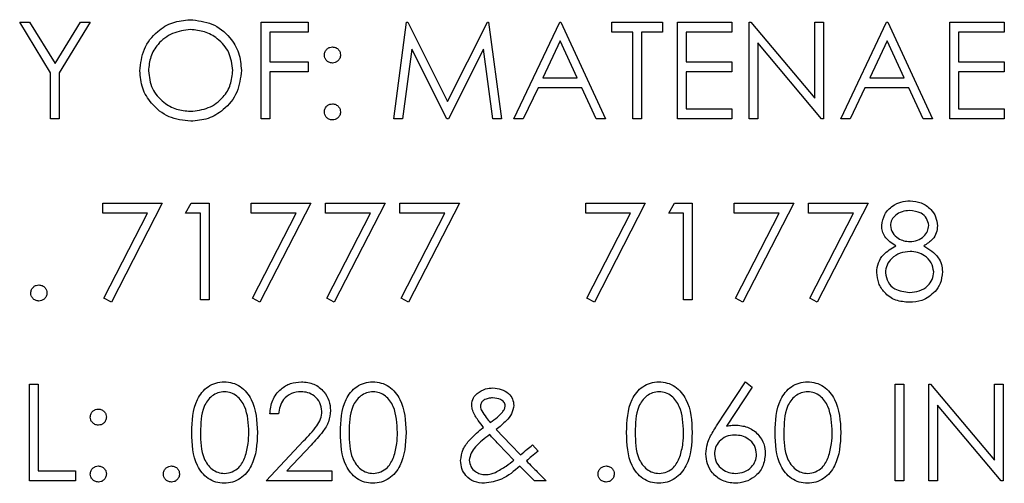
# Model space of a CAD drawing. Header units: inches. Extents: x 220 to 877, y 4 to 174.
# Tile 536 of 656: x 560.702 to 561.925, y 151.834 to 152.41. Entities that reach past the tile are written whole.
import ezdxf

# ---------------------------------------------------------------- set-up
doc = ezdxf.new("R2010")
doc.units = ezdxf.units.IN
doc.header["$LTSCALE"] = 0.5
doc.header["$MEASUREMENT"] = 0
doc.layers.add('DST-M-S', color=53, linetype='Continuous')

msp = doc.modelspace()

# ---------------------------------------------------------------- linework, layer by layer
at = {"layer": 'DST-M-S', "linetype": 'Continuous', "lineweight": 25}
for p, q in [((560.70151, 152.40679), (560.71384, 152.40679)), ((560.73997, 152.34384), (560.70151, 152.40679)), ((560.71384, 152.40679), (560.74538, 152.35523)), ((560.74538, 152.35523), (560.77687, 152.40679)), ((560.7892, 152.40679), (560.75074, 152.34384)), ((560.77687, 152.40679), (560.7892, 152.40679)), ((561.00151, 152.40679), (561.05997, 152.40679)), ((561.00151, 152.28679), (561.00151, 152.40679)), ((561.05997, 152.40679), (561.05997, 152.39449)), ((561.16612, 152.28679), (561.18196, 152.40679)), ((561.18196, 152.40679), (561.1835, 152.40679)), ((561.1835, 152.40679), (561.23305, 152.30833)), ((561.23305, 152.30833), (561.28247, 152.40679)), ((561.28247, 152.40679), (561.28403, 152.40679)), ((561.28403, 152.40679), (561.29997, 152.28679)), ((561.31535, 152.28679), (561.37228, 152.40679)), ((561.37228, 152.40679), (561.37382, 152.40679)), ((561.37382, 152.40679), (561.4292, 152.28679)), ((561.43689, 152.40679), (561.49997, 152.40679)), ((561.43689, 152.39449), (561.43689, 152.40679)), ((561.49997, 152.40679), (561.49997, 152.39449)), ((561.51843, 152.40679), (561.58612, 152.40679)), ((561.51843, 152.28679), (561.51843, 152.40679)), ((561.58612, 152.40679), (561.58612, 152.39449)), ((561.60766, 152.40679), (561.60992, 152.40679)), ((561.60766, 152.28679), (561.60766, 152.40679)), ((561.60992, 152.40679), (561.6892, 152.31235)), ((561.6892, 152.40679), (561.69997, 152.40679)), ((561.6892, 152.31235), (561.6892, 152.40679)), ((561.69997, 152.40679), (561.69997, 152.28679)), ((561.72151, 152.28679), (561.77843, 152.40679)), ((561.77843, 152.40679), (561.77997, 152.40679)), ((561.77997, 152.40679), (561.83535, 152.28679)), ((561.85689, 152.40679), (561.92458, 152.40679)), ((561.85689, 152.28679), (561.85689, 152.40679)), ((561.92458, 152.40679), (561.92458, 152.39449)), ((561.01228, 152.39449), (561.01228, 152.35756)), ((561.05997, 152.39449), (561.01228, 152.39449)), ((561.37293, 152.3834), (561.3512, 152.33756)), ((561.39408, 152.33756), (561.37293, 152.3834)), ((561.46305, 152.39449), (561.43689, 152.39449)), ((561.46305, 152.28679), (561.46305, 152.39449)), ((561.47382, 152.39449), (561.47382, 152.28679)), ((561.49997, 152.39449), (561.47382, 152.39449)), ((561.5292, 152.39449), (561.5292, 152.35756)), ((561.58612, 152.39449), (561.5292, 152.39449)), ((561.77908, 152.3834), (561.75735, 152.33756)), ((561.80023, 152.33756), (561.77908, 152.3834)), ((561.86766, 152.39449), (561.86766, 152.35756)), ((561.92458, 152.39449), (561.86766, 152.39449)), ((561.18843, 152.37333), (561.17696, 152.28679)), ((561.23192, 152.28679), (561.18843, 152.37333)), ((561.27766, 152.37314), (561.23434, 152.28679)), ((561.28915, 152.28679), (561.27766, 152.37314)), ((561.69752, 152.28679), (561.61843, 152.38102)), ((561.61843, 152.38102), (561.61843, 152.28679)), ((561.01228, 152.35756), (561.05997, 152.35756)), ((561.05997, 152.35756), (561.05997, 152.34526)), ((561.5292, 152.35756), (561.58612, 152.35756)), ((561.58612, 152.35756), (561.58612, 152.34526)), ((561.86766, 152.35756), (561.92458, 152.35756)), ((561.92458, 152.35756), (561.92458, 152.34526)), ((560.73997, 152.28679), (560.73997, 152.34384)), ((560.75074, 152.34384), (560.75074, 152.28679)), ((561.01228, 152.34526), (561.01228, 152.28679)), ((561.05997, 152.34526), (561.01228, 152.34526)), ((561.3512, 152.33756), (561.39408, 152.33756)), ((561.5292, 152.34526), (561.5292, 152.2991)), ((561.58612, 152.34526), (561.5292, 152.34526)), ((561.75735, 152.33756), (561.80023, 152.33756)), ((561.86766, 152.34526), (561.86766, 152.2991)), ((561.92458, 152.34526), (561.86766, 152.34526)), ((561.34535, 152.32526), (561.32711, 152.28679)), ((561.39975, 152.32526), (561.34535, 152.32526)), ((561.41749, 152.28679), (561.39975, 152.32526)), ((561.75151, 152.32526), (561.73326, 152.28679)), ((561.80591, 152.32526), (561.75151, 152.32526)), ((561.82365, 152.28679), (561.80591, 152.32526)), ((561.5292, 152.2991), (561.58612, 152.2991)), ((561.58612, 152.2991), (561.58612, 152.28679)), ((561.86766, 152.2991), (561.92458, 152.2991)), ((561.92458, 152.2991), (561.92458, 152.28679)), ((560.75074, 152.28679), (560.73997, 152.28679)), ((561.01228, 152.28679), (561.00151, 152.28679)), ((561.17696, 152.28679), (561.16612, 152.28679)), ((561.23434, 152.28679), (561.23192, 152.28679)), ((561.29997, 152.28679), (561.28915, 152.28679)), ((561.32711, 152.28679), (561.31535, 152.28679)), ((561.4292, 152.28679), (561.41749, 152.28679)), ((561.47382, 152.28679), (561.46305, 152.28679)), ((561.58612, 152.28679), (561.51843, 152.28679)), ((561.61843, 152.28679), (561.60766, 152.28679)), ((561.69997, 152.28679), (561.69752, 152.28679)), ((561.73326, 152.28679), (561.72151, 152.28679)), ((561.83535, 152.28679), (561.82365, 152.28679)), ((561.92458, 152.28679), (561.85689, 152.28679)), ((560.80458, 152.18179), (560.87843, 152.18179)), ((560.80458, 152.16949), (560.80458, 152.18179)), ((560.87843, 152.18179), (560.81535, 152.05872)), ((560.90766, 152.16949), (560.9147, 152.18179)), ((560.9147, 152.18179), (560.93689, 152.18179)), ((560.93689, 152.18179), (560.93689, 152.06179)), ((560.9892, 152.18179), (561.06305, 152.18179)), ((560.9892, 152.16949), (560.9892, 152.18179)), ((561.06305, 152.18179), (560.99997, 152.05872)), ((561.08151, 152.18179), (561.15535, 152.18179)), ((561.08151, 152.16949), (561.08151, 152.18179)), ((561.15535, 152.18179), (561.09228, 152.05872)), ((561.17382, 152.18179), (561.24766, 152.18179)), ((561.17382, 152.16949), (561.17382, 152.18179)), ((561.24766, 152.18179), (561.18458, 152.05872)), ((561.40458, 152.18179), (561.47843, 152.18179)), ((561.40458, 152.16949), (561.40458, 152.18179)), ((561.47843, 152.18179), (561.41535, 152.05872)), ((561.50766, 152.16949), (561.5147, 152.18179)), ((561.5147, 152.18179), (561.53689, 152.18179)), ((561.53689, 152.18179), (561.53689, 152.06179)), ((561.5892, 152.18179), (561.66305, 152.18179)), ((561.5892, 152.16949), (561.5892, 152.18179)), ((561.66305, 152.18179), (561.59997, 152.05872)), ((561.68151, 152.18179), (561.75535, 152.18179)), ((561.68151, 152.16949), (561.68151, 152.18179)), ((561.75535, 152.18179), (561.69228, 152.05872)), ((560.86021, 152.16949), (560.80458, 152.16949)), ((560.80605, 152.06384), (560.86021, 152.16949)), ((560.92612, 152.16949), (560.90766, 152.16949)), ((560.92612, 152.06179), (560.92612, 152.16949)), ((561.04483, 152.16949), (560.9892, 152.16949)), ((560.99067, 152.06384), (561.04483, 152.16949)), ((561.13713, 152.16949), (561.08151, 152.16949)), ((561.08297, 152.06384), (561.13713, 152.16949)), ((561.22944, 152.16949), (561.17382, 152.16949)), ((561.17528, 152.06384), (561.22944, 152.16949)), ((561.46021, 152.16949), (561.40458, 152.16949)), ((561.40605, 152.06384), (561.46021, 152.16949)), ((561.52612, 152.16949), (561.50766, 152.16949)), ((561.52612, 152.06179), (561.52612, 152.16949)), ((561.64483, 152.16949), (561.5892, 152.16949)), ((561.59067, 152.06384), (561.64483, 152.16949)), ((561.73713, 152.16949), (561.68151, 152.16949)), ((561.68297, 152.06384), (561.73713, 152.16949)), ((560.81535, 152.05872), (560.80605, 152.06384)), ((560.93689, 152.06179), (560.92612, 152.06179)), ((560.99997, 152.05872), (560.99067, 152.06384)), ((561.09228, 152.05872), (561.08297, 152.06384)), ((561.18458, 152.05872), (561.17528, 152.06384)), ((561.41535, 152.05872), (561.40605, 152.06384)), ((561.53689, 152.06179), (561.52612, 152.06179)), ((561.59997, 152.05872), (561.59067, 152.06384)), ((561.69228, 152.05872), (561.68297, 152.06384)), ((560.71382, 151.95679), (560.72458, 151.95679)), ((560.71382, 151.83679), (560.71382, 151.95679)), ((560.72458, 151.95679), (560.72458, 151.8491)), ((561.56723, 151.90511), (561.60305, 151.95987)), ((561.60305, 151.95987), (561.61134, 151.95336)), ((561.7892, 151.95679), (561.79997, 151.95679)), ((561.7892, 151.83679), (561.7892, 151.95679)), ((561.79997, 151.95679), (561.79997, 151.83679)), ((561.83074, 151.95679), (561.833, 151.95679)), ((561.83074, 151.83679), (561.83074, 151.95679)), ((561.833, 151.95679), (561.91228, 151.86235)), ((561.91228, 151.95679), (561.92305, 151.95679)), ((561.91228, 151.86235), (561.91228, 151.95679)), ((561.92305, 151.95679), (561.92305, 151.83679)), ((561.61134, 151.95336), (561.57963, 151.90487)), ((561.92059, 151.83679), (561.84151, 151.93102)), ((561.84151, 151.93102), (561.84151, 151.83679)), ((561.02305, 151.91987), (561.01228, 151.91987)), ((561.29348, 151.9004), (561.31156, 151.88141)), ((561.00766, 151.83679), (561.0542, 151.88646)), ((561.31552, 151.86261), (561.29627, 151.88225)), ((561.06338, 151.88114), (561.03336, 151.8491)), ((561.31156, 151.88141), (561.32358, 151.86915)), ((561.33865, 151.88141), (561.34545, 151.87352)), ((560.72458, 151.8491), (560.77074, 151.8491)), ((560.77074, 151.8491), (560.77074, 151.83679)), ((561.03336, 151.8491), (561.0892, 151.8491)), ((561.0892, 151.8491), (561.0892, 151.83679)), ((561.34088, 151.83679), (561.32285, 151.85516)), ((560.77074, 151.83679), (560.71382, 151.83679)), ((561.0892, 151.83679), (561.00766, 151.83679)), ((561.35535, 151.83679), (561.34088, 151.83679)), ((561.79997, 151.83679), (561.7892, 151.83679)), ((561.84151, 151.83679), (561.83074, 151.83679)), ((561.92305, 151.83679), (561.92059, 151.83679))]:
    msp.add_line(p, q, dxfattribs=at)
for points, knots in [([(560.85074, 152.34627), (560.85185, 152.35552), (560.85406, 152.37404), (560.87049, 152.39513), (560.89122, 152.40769), (560.90577, 152.40915), (560.91305, 152.40987)], [0, 0, 0, 0, 0.279731, 0.5593268, 0.7796805, 1, 1, 1, 1]), ([(560.91305, 152.40987), (560.92245, 152.40888), (560.94125, 152.40691), (560.96228, 152.38988), (560.97504, 152.36898), (560.97627, 152.35422), (560.97689, 152.34684)], [0, 0, 0, 0, 0.2797673, 0.5593585, 0.7795711, 1, 1, 1, 1]), ([(560.91358, 152.39756), (560.906, 152.39658), (560.89085, 152.39461), (560.87351, 152.38125), (560.86314, 152.36424), (560.86205, 152.35229), (560.86151, 152.34631)], [0, 0, 0, 0, 0.2796271, 0.5593495, 0.7796302, 1, 1, 1, 1]), ([(560.96612, 152.34687), (560.9652, 152.35448), (560.96336, 152.36972), (560.94876, 152.38624), (560.93146, 152.3958), (560.91954, 152.39698), (560.91358, 152.39756)], [0, 0, 0, 0, 0.279468, 0.5588703, 0.7795158, 1, 1, 1, 1]), ([(561.07997, 152.36602), (561.08015, 152.3675), (561.08052, 152.37044), (561.08323, 152.37369), (561.0865, 152.3757), (561.08881, 152.37592), (561.08997, 152.37602)], [0, 0, 0, 0, 0.2795852, 0.5594544, 0.7796968, 1, 1, 1, 1]), ([(561.08997, 152.37602), (561.09145, 152.37586), (561.09441, 152.37552), (561.09764, 152.37277), (561.09969, 152.36951), (561.09988, 152.36719), (561.09997, 152.36602)], [0, 0, 0, 0, 0.27960164, 0.55921202, 0.77947519, 1, 1, 1, 1]), ([(561.08997, 152.35602), (561.08849, 152.3562), (561.08554, 152.35654), (561.08228, 152.35927), (561.08028, 152.36255), (561.08007, 152.36487), (561.07997, 152.36602)], [0, 0, 0, 0, 0.2796468, 0.5592988, 0.7796148, 1, 1, 1, 1]), ([(561.09997, 152.36602), (561.0998, 152.36455), (561.09947, 152.36159), (561.09672, 152.35834), (561.09345, 152.35632), (561.09113, 152.35612), (561.08997, 152.35602)], [0, 0, 0, 0, 0.2795175, 0.5593264, 0.7795441, 1, 1, 1, 1]), ([(560.91358, 152.29602), (560.9212, 152.29689), (560.93643, 152.29863), (560.95409, 152.31177), (560.96447, 152.32888), (560.96557, 152.34087), (560.96612, 152.34687)], [0, 0, 0, 0, 0.2798297, 0.559389, 0.7796538, 1, 1, 1, 1]), ([(560.97689, 152.34684), (560.97584, 152.33753), (560.97373, 152.31891), (560.95664, 152.29826), (560.93595, 152.28559), (560.92132, 152.28434), (560.91401, 152.28372)], [0, 0, 0, 0, 0.2796304, 0.5593429, 0.7795972, 1, 1, 1, 1]), ([(560.91401, 152.28372), (560.90471, 152.28475), (560.88611, 152.2868), (560.86543, 152.30377), (560.85268, 152.32437), (560.85138, 152.33896), (560.85074, 152.34627)], [0, 0, 0, 0, 0.27966329, 0.55935394, 0.77963639, 1, 1, 1, 1]), ([(560.86151, 152.34631), (560.86243, 152.33875), (560.86426, 152.32362), (560.87877, 152.30731), (560.89577, 152.29749), (560.90764, 152.29651), (560.91358, 152.29602)], [0, 0, 0, 0, 0.279416, 0.5590765, 0.779478, 1, 1, 1, 1]), ([(561.07997, 152.29526), (561.08014, 152.29673), (561.0805, 152.29968), (561.08321, 152.30295), (561.08649, 152.30495), (561.08881, 152.30515), (561.08997, 152.30526)], [0, 0, 0, 0, 0.27957625, 0.55928373, 0.7795524, 1, 1, 1, 1]), ([(561.08997, 152.30526), (561.09145, 152.30509), (561.09441, 152.30475), (561.09764, 152.302), (561.09969, 152.29874), (561.09988, 152.29642), (561.09997, 152.29526)], [0, 0, 0, 0, 0.27960164, 0.55921202, 0.77947519, 1, 1, 1, 1]), ([(561.08997, 152.28526), (561.0885, 152.28544), (561.08556, 152.2858), (561.0823, 152.28852), (561.08029, 152.29179), (561.08008, 152.2941), (561.07997, 152.29526)], [0, 0, 0, 0, 0.2795812, 0.5591432, 0.7795754, 1, 1, 1, 1]), ([(561.09997, 152.29526), (561.0998, 152.29378), (561.09945, 152.29083), (561.09671, 152.28758), (561.09344, 152.28557), (561.09113, 152.28536), (561.08997, 152.28526)], [0, 0, 0, 0, 0.2794691, 0.5593578, 0.7796739, 1, 1, 1, 1]), ([(561.77228, 152.15408), (561.77313, 152.15888), (561.77483, 152.1685), (561.78474, 152.17848), (561.79603, 152.18396), (561.80364, 152.18457), (561.80745, 152.18487)], [0, 0, 0, 0, 0.27880576, 0.55845725, 0.77915951, 1, 1, 1, 1]), ([(561.80745, 152.18487), (561.81223, 152.18435), (561.82179, 152.1833), (561.83302, 152.17537), (561.84013, 152.16501), (561.84105, 152.15749), (561.84151, 152.15374)], [0, 0, 0, 0, 0.27992887, 0.55962291, 0.7799456, 1, 1, 1, 1]), ([(561.80684, 152.17256), (561.80369, 152.17235), (561.79739, 152.17193), (561.78967, 152.1675), (561.78406, 152.16133), (561.78338, 152.15638), (561.78305, 152.15391)], [0, 0, 0, 0, 0.2806507, 0.5605655, 0.7806204, 1, 1, 1, 1]), ([(561.83074, 152.15415), (561.8301, 152.15723), (561.82881, 152.16342), (561.81997, 152.17139), (561.81182, 152.17212), (561.80684, 152.17256)], [0, 0, 0, 0, 0.2789711, 0.5599188, 1, 1, 1, 1]), ([(561.7898, 152.12864), (561.78465, 152.13206), (561.77745, 152.13684), (561.77289, 152.14693), (561.77248, 152.1517), (561.77228, 152.15408)], [0, 0, 0, 0, 0.5577522, 0.7789324, 1, 1, 1, 1]), ([(561.78305, 152.15391), (561.78372, 152.15073), (561.78507, 152.14434), (561.79219, 152.1383), (561.79967, 152.13466), (561.80474, 152.13429), (561.80728, 152.1341)], [0, 0, 0, 0, 0.2777214, 0.5582236, 0.7790716, 1, 1, 1, 1]), ([(561.80728, 152.1341), (561.81046, 152.13444), (561.81682, 152.13511), (561.82453, 152.13998), (561.82957, 152.14669), (561.83035, 152.15167), (561.83074, 152.15415)], [0, 0, 0, 0, 0.280237, 0.5601454, 0.7804348, 1, 1, 1, 1]), ([(561.84151, 152.15374), (561.84124, 152.15075), (561.8407, 152.14476), (561.83501, 152.13531), (561.82846, 152.13117), (561.82446, 152.12864)], [0, 0, 0, 0, 0.28015891, 0.56024295, 1, 1, 1, 1]), ([(561.76612, 152.09576), (561.76652, 152.09977), (561.76731, 152.10779), (561.77536, 152.12023), (561.78432, 152.12545), (561.7898, 152.12864)], [0, 0, 0, 0, 0.2799866, 0.5599013, 1, 1, 1, 1]), ([(561.82446, 152.12864), (561.83126, 152.12452), (561.84075, 152.11877), (561.84697, 152.10593), (561.84743, 152.09981), (561.84766, 152.09675)], [0, 0, 0, 0, 0.5582714, 0.7790888, 1, 1, 1, 1]), ([(561.80754, 152.12179), (561.80332, 152.12144), (561.7949, 152.12072), (561.78496, 152.114), (561.77811, 152.10532), (561.7773, 152.0987), (561.77689, 152.0954)], [0, 0, 0, 0, 0.2802829, 0.5601377, 0.7802983, 1, 1, 1, 1]), ([(561.83689, 152.09653), (561.83619, 152.10051), (561.83477, 152.10851), (561.82626, 152.11642), (561.81701, 152.12112), (561.8107, 152.12157), (561.80754, 152.12179)], [0, 0, 0, 0, 0.2783033, 0.5585094, 0.7791463, 1, 1, 1, 1]), ([(561.80672, 152.05872), (561.80092, 152.05908), (561.78934, 152.0598), (561.77582, 152.06954), (561.76767, 152.08221), (561.76664, 152.09125), (561.76612, 152.09576)], [0, 0, 0, 0, 0.2805448, 0.55926917, 0.77981565, 1, 1, 1, 1]), ([(561.77689, 152.0954), (561.77757, 152.0914), (561.77892, 152.08338), (561.79002, 152.07281), (561.80046, 152.0717), (561.80684, 152.07102)], [0, 0, 0, 0, 0.2798334, 0.5601982, 1, 1, 1, 1]), ([(561.80684, 152.07102), (561.81098, 152.07131), (561.81923, 152.07187), (561.82918, 152.07817), (561.83573, 152.08683), (561.8365, 152.0933), (561.83689, 152.09653)], [0, 0, 0, 0, 0.2806017, 0.5599618, 0.7801797, 1, 1, 1, 1]), ([(561.84766, 152.09675), (561.84718, 152.09164), (561.84632, 152.08251), (561.84094, 152.07514), (561.83858, 152.07189)], [0, 0, 0, 0, 0.55934596, 1, 1, 1, 1]), ([(560.71535, 152.07026), (560.71553, 152.07173), (560.71588, 152.07468), (560.71859, 152.07795), (560.72188, 152.07995), (560.72419, 152.08015), (560.72535, 152.08026)], [0, 0, 0, 0, 0.27957625, 0.55928373, 0.7795524, 1, 1, 1, 1]), ([(560.72535, 152.08026), (560.72683, 152.08009), (560.72979, 152.07975), (560.73303, 152.077), (560.73508, 152.07374), (560.73526, 152.07142), (560.73535, 152.07026)], [0, 0, 0, 0, 0.2796016, 0.559212, 0.7794752, 1, 1, 1, 1]), ([(560.72535, 152.06026), (560.72388, 152.06044), (560.72094, 152.0608), (560.71769, 152.06352), (560.71568, 152.06679), (560.71546, 152.0691), (560.71535, 152.07026)], [0, 0, 0, 0, 0.2795812, 0.5591432, 0.7795754, 1, 1, 1, 1]), ([(560.73535, 152.07026), (560.73518, 152.06878), (560.73483, 152.06583), (560.7321, 152.06258), (560.72883, 152.06057), (560.72651, 152.06036), (560.72535, 152.06026)], [0, 0, 0, 0, 0.2794691, 0.5593578, 0.7796739, 1, 1, 1, 1]), ([(561.83858, 152.07189), (561.8334, 152.06749), (561.82412, 152.05961), (561.81206, 152.05899), (561.80672, 152.05872)], [0, 0, 0, 0, 0.5577579, 1, 1, 1, 1]), ([(560.91535, 151.89675), (560.91582, 151.91107), (560.9164, 151.92901), (560.92758, 151.94703), (560.93537, 151.95419), (560.94495, 151.95901), (560.95197, 151.95959), (560.95547, 151.95987)], [0, 0, 0, 0, 0.498702, 0.6241765, 0.7494675, 0.8747453, 1, 1, 1, 1]), ([(560.95547, 151.95987), (560.95901, 151.95959), (560.96607, 151.95902), (560.97895, 151.95276), (560.99517, 151.93274), (560.9962, 151.91115), (560.99689, 151.89675)], [0, 0, 0, 0, 0.1256001, 0.2511969, 0.5005813, 1, 1, 1, 1]), ([(561.01228, 151.91987), (561.01298, 151.9257), (561.01437, 151.93736), (561.02461, 151.95069), (561.03764, 151.95869), (561.04682, 151.95948), (561.05141, 151.95987)], [0, 0, 0, 0, 0.2800291, 0.5595146, 0.7796675, 1, 1, 1, 1]), ([(561.05141, 151.95987), (561.05676, 151.95937), (561.06745, 151.95837), (561.07933, 151.9486), (561.08653, 151.93674), (561.08728, 151.92838), (561.08766, 151.9242)], [0, 0, 0, 0, 0.2798903, 0.5592237, 0.7795824, 1, 1, 1, 1]), ([(561.09997, 151.89675), (561.10043, 151.91107), (561.10102, 151.92901), (561.1122, 151.94703), (561.11999, 151.95419), (561.12957, 151.95901), (561.13658, 151.95959), (561.14009, 151.95987)], [0, 0, 0, 0, 0.498702, 0.6241765, 0.7494675, 0.8747453, 1, 1, 1, 1]), ([(561.14009, 151.95987), (561.14362, 151.95959), (561.15069, 151.95902), (561.16356, 151.95276), (561.17978, 151.93274), (561.18082, 151.91115), (561.18151, 151.89675)], [0, 0, 0, 0, 0.1256001, 0.2511969, 0.5005813, 1, 1, 1, 1]), ([(561.45535, 151.89675), (561.45582, 151.91107), (561.4564, 151.92901), (561.46758, 151.94703), (561.47537, 151.95419), (561.48495, 151.95901), (561.49197, 151.95959), (561.49547, 151.95987)], [0, 0, 0, 0, 0.498702, 0.6241765, 0.7494675, 0.8747453, 1, 1, 1, 1]), ([(561.49547, 151.95987), (561.49901, 151.95959), (561.50607, 151.95902), (561.51895, 151.95276), (561.53517, 151.93274), (561.5362, 151.91115), (561.53689, 151.89675)], [0, 0, 0, 0, 0.1256001, 0.2511969, 0.5005813, 1, 1, 1, 1]), ([(561.63997, 151.89675), (561.64043, 151.91107), (561.64102, 151.92901), (561.6522, 151.94703), (561.65999, 151.95419), (561.66957, 151.95901), (561.67658, 151.95959), (561.68009, 151.95987)], [0, 0, 0, 0, 0.498702, 0.6241765, 0.7494675, 0.8747453, 1, 1, 1, 1]), ([(561.68009, 151.95987), (561.68362, 151.95959), (561.69069, 151.95902), (561.70356, 151.95276), (561.71978, 151.93274), (561.72082, 151.91115), (561.72151, 151.89675)], [0, 0, 0, 0, 0.1256001, 0.2511969, 0.5005813, 1, 1, 1, 1]), ([(560.95583, 151.94756), (560.95308, 151.94729), (560.94758, 151.94674), (560.94028, 151.94252), (560.93446, 151.93662), (560.92652, 151.922), (560.9263, 151.90799), (560.92612, 151.89679)], [0, 0, 0, 0, 0.1251388, 0.2504182, 0.3755189, 0.5008471, 1, 1, 1, 1]), ([(560.98612, 151.89679), (560.98568, 151.90794), (560.98501, 151.92462), (560.97378, 151.94112), (560.96407, 151.9467), (560.95858, 151.94727), (560.95583, 151.94756)], [0, 0, 0, 0, 0.50007152, 0.74902056, 0.87459845, 1, 1, 1, 1]), ([(561.05086, 151.94756), (561.04676, 151.94714), (561.03857, 151.94631), (561.02931, 151.93883), (561.02432, 151.92943), (561.02347, 151.92306), (561.02305, 151.91987)], [0, 0, 0, 0, 0.2796987, 0.5588466, 0.7791762, 1, 1, 1, 1]), ([(561.07689, 151.92324), (561.07639, 151.92695), (561.07538, 151.93438), (561.06805, 151.94223), (561.05962, 151.9469), (561.05378, 151.94734), (561.05086, 151.94756)], [0, 0, 0, 0, 0.2791258, 0.5589784, 0.77935, 1, 1, 1, 1]), ([(561.14045, 151.94756), (561.1377, 151.94729), (561.1322, 151.94674), (561.1249, 151.94252), (561.11907, 151.93662), (561.11114, 151.922), (561.11091, 151.90799), (561.11074, 151.89679)], [0, 0, 0, 0, 0.1251388, 0.2504182, 0.3755189, 0.5008471, 1, 1, 1, 1]), ([(561.17074, 151.89679), (561.17029, 151.90794), (561.16963, 151.92462), (561.1584, 151.94112), (561.14869, 151.9467), (561.1432, 151.94727), (561.14045, 151.94756)], [0, 0, 0, 0, 0.5000715, 0.7490206, 0.8745985, 1, 1, 1, 1]), ([(561.26305, 151.931), (561.26343, 151.93415), (561.26411, 151.93977), (561.26809, 151.94374), (561.26985, 151.9455)], [0, 0, 0, 0, 0.5587871, 1, 1, 1, 1]), ([(561.26985, 151.9455), (561.27318, 151.9477), (561.27915, 151.95165), (561.28626, 151.95202), (561.28939, 151.95218)], [0, 0, 0, 0, 0.5588421, 1, 1, 1, 1]), ([(561.28939, 151.95218), (561.29291, 151.95187), (561.29995, 151.95125), (561.30863, 151.94613), (561.31427, 151.93871), (561.31499, 151.93319), (561.31535, 151.93042)], [0, 0, 0, 0, 0.28041599, 0.56028693, 0.7803331, 1, 1, 1, 1]), ([(561.49583, 151.94756), (561.49308, 151.94729), (561.48758, 151.94674), (561.48028, 151.94252), (561.47446, 151.93662), (561.46652, 151.922), (561.4663, 151.90799), (561.46612, 151.89679)], [0, 0, 0, 0, 0.1251388, 0.2504182, 0.3755189, 0.5008471, 1, 1, 1, 1]), ([(561.52612, 151.89679), (561.52568, 151.90794), (561.52501, 151.92462), (561.51378, 151.94112), (561.50407, 151.9467), (561.49858, 151.94727), (561.49583, 151.94756)], [0, 0, 0, 0, 0.5000715, 0.7490206, 0.8745985, 1, 1, 1, 1]), ([(561.68045, 151.94756), (561.6777, 151.94729), (561.6722, 151.94674), (561.6649, 151.94252), (561.65907, 151.93662), (561.65114, 151.922), (561.65091, 151.90799), (561.65074, 151.89679)], [0, 0, 0, 0, 0.12513878, 0.25041818, 0.37551888, 0.50084712, 1, 1, 1, 1]), ([(561.71074, 151.89679), (561.71029, 151.90794), (561.70963, 151.92462), (561.6984, 151.94112), (561.68869, 151.9467), (561.6832, 151.94727), (561.68045, 151.94756)], [0, 0, 0, 0, 0.5000715, 0.7490206, 0.8745985, 1, 1, 1, 1]), ([(561.27754, 151.90328), (561.27533, 151.90614), (561.27168, 151.91084), (561.26701, 151.91766), (561.26378, 151.92399), (561.26329, 151.92867), (561.26305, 151.931)], [0, 0, 0, 0, 0.3403906, 0.5606151, 0.7804878, 1, 1, 1, 1]), ([(561.28898, 151.93987), (561.2871, 151.93978), (561.28333, 151.93959), (561.2785, 151.9375), (561.27465, 151.93425), (561.27409, 151.93129), (561.27382, 151.92982)], [0, 0, 0, 0, 0.281036, 0.5613948, 0.7814436, 1, 1, 1, 1]), ([(561.30458, 151.93006), (561.3045, 151.93091), (561.30433, 151.93262), (561.30245, 151.93553), (561.29757, 151.93916), (561.29241, 151.93959), (561.28898, 151.93987)], [0, 0, 0, 0, 0.1254023, 0.2510874, 0.5013788, 1, 1, 1, 1]), ([(560.7892, 151.91602), (560.78938, 151.9175), (560.78975, 151.92044), (560.79246, 151.92369), (560.79573, 151.9257), (560.79804, 151.92592), (560.7992, 151.92602)], [0, 0, 0, 0, 0.2795852, 0.5594544, 0.7796968, 1, 1, 1, 1]), ([(560.7992, 151.92602), (560.80068, 151.92586), (560.80364, 151.92552), (560.80687, 151.92277), (560.80892, 151.91951), (560.80911, 151.91719), (560.8092, 151.91602)], [0, 0, 0, 0, 0.2796016, 0.559212, 0.7794752, 1, 1, 1, 1]), ([(561.0542, 151.88646), (561.05996, 151.89238), (561.06797, 151.90063), (561.07592, 151.91344), (561.07657, 151.91997), (561.07689, 151.92324)], [0, 0, 0, 0, 0.5607172, 0.7805321, 1, 1, 1, 1]), ([(561.08766, 151.9242), (561.08717, 151.91944), (561.0862, 151.90991), (561.0766, 151.89552), (561.0684, 151.8866), (561.06338, 151.88114)], [0, 0, 0, 0, 0.27928789, 0.55915378, 1, 1, 1, 1]), ([(561.27382, 151.92982), (561.2739, 151.92866), (561.27404, 151.92659), (561.27497, 151.92475), (561.27538, 151.92393)], [0, 0, 0, 0, 0.55955366, 1, 1, 1, 1]), ([(561.27538, 151.92393), (561.27719, 151.92107), (561.28044, 151.91595), (561.28437, 151.91135), (561.2861, 151.90932)], [0, 0, 0, 0, 0.5598979, 1, 1, 1, 1]), ([(561.2861, 151.90932), (561.28916, 151.9114), (561.29463, 151.91512), (561.29909, 151.91999), (561.30105, 151.92213)], [0, 0, 0, 0, 0.5601646, 1, 1, 1, 1]), ([(561.31535, 151.93042), (561.31467, 151.92689), (561.31328, 151.91979), (561.30477, 151.90986), (561.29776, 151.90399), (561.29348, 151.9004)], [0, 0, 0, 0, 0.2783837, 0.5586559, 1, 1, 1, 1]), ([(561.30105, 151.92213), (561.30206, 151.92347), (561.30386, 151.92585), (561.30436, 151.92878), (561.30458, 151.93006)], [0, 0, 0, 0, 0.5610412, 1, 1, 1, 1]), ([(560.7992, 151.90602), (560.79772, 151.9062), (560.79477, 151.90654), (560.79152, 151.90927), (560.78951, 151.91255), (560.7893, 151.91487), (560.7892, 151.91602)], [0, 0, 0, 0, 0.2796468, 0.5592988, 0.7796148, 1, 1, 1, 1]), ([(560.8092, 151.91602), (560.80903, 151.91455), (560.8087, 151.91159), (560.80595, 151.90834), (560.80268, 151.90632), (560.80036, 151.90612), (560.7992, 151.90602)], [0, 0, 0, 0, 0.2795175, 0.5593264, 0.7795441, 1, 1, 1, 1]), ([(560.95547, 151.83372), (560.95197, 151.834), (560.94497, 151.83457), (560.93223, 151.84085), (560.91646, 151.86102), (560.9158, 151.88245), (560.91535, 151.89675)], [0, 0, 0, 0, 0.1255507, 0.25109, 0.5002501, 1, 1, 1, 1]), ([(560.92612, 151.89679), (560.92621, 151.88558), (560.92634, 151.86878), (560.93787, 151.8524), (560.9476, 151.84691), (560.95309, 151.84632), (560.95583, 151.84602)], [0, 0, 0, 0, 0.5002912, 0.749086, 0.8746062, 1, 1, 1, 1]), ([(560.99689, 151.89675), (560.99622, 151.88234), (560.99522, 151.86075), (560.9789, 151.84086), (560.96606, 151.83457), (560.959, 151.834), (560.95547, 151.83372)], [0, 0, 0, 0, 0.4994065, 0.7487427, 0.8743724, 1, 1, 1, 1]), ([(560.98158, 151.86663), (560.98311, 151.87216), (560.98584, 151.88204), (560.98604, 151.89228), (560.98612, 151.89679)], [0, 0, 0, 0, 0.55959879, 1, 1, 1, 1]), ([(561.14009, 151.83372), (561.13659, 151.834), (561.12958, 151.83457), (561.11684, 151.84085), (561.10108, 151.86102), (561.10041, 151.88245), (561.09997, 151.89675)], [0, 0, 0, 0, 0.1255507, 0.25109, 0.5002501, 1, 1, 1, 1]), ([(561.11074, 151.89679), (561.11083, 151.88558), (561.11096, 151.86878), (561.12248, 151.8524), (561.13221, 151.84691), (561.13771, 151.84632), (561.14045, 151.84602)], [0, 0, 0, 0, 0.5002912, 0.749086, 0.8746062, 1, 1, 1, 1]), ([(561.18151, 151.89675), (561.18084, 151.88234), (561.17983, 151.86075), (561.16352, 151.84086), (561.15068, 151.83457), (561.14362, 151.834), (561.14009, 151.83372)], [0, 0, 0, 0, 0.4994065, 0.7487427, 0.8743724, 1, 1, 1, 1]), ([(561.1662, 151.86663), (561.16772, 151.87216), (561.17046, 151.88204), (561.17065, 151.89228), (561.17074, 151.89679)], [0, 0, 0, 0, 0.5595988, 1, 1, 1, 1]), ([(561.2492, 151.86191), (561.24992, 151.86675), (561.25136, 151.87643), (561.26226, 151.89043), (561.27174, 151.8984), (561.27754, 151.90328)], [0, 0, 0, 0, 0.2789472, 0.5588299, 1, 1, 1, 1]), ([(561.2854, 151.89427), (561.27916, 151.88951), (561.27046, 151.88289), (561.26168, 151.87157), (561.26054, 151.86545), (561.25997, 151.86239)], [0, 0, 0, 0, 0.561001, 0.7810545, 1, 1, 1, 1]), ([(561.29627, 151.88225), (561.29421, 151.88447), (561.29053, 151.88842), (561.28697, 151.89248), (561.2854, 151.89427)], [0, 0, 0, 0, 0.55999756, 1, 1, 1, 1]), ([(561.49547, 151.83372), (561.49197, 151.834), (561.48497, 151.83457), (561.47223, 151.84085), (561.45646, 151.86102), (561.4558, 151.88245), (561.45535, 151.89675)], [0, 0, 0, 0, 0.1255507, 0.25109, 0.5002501, 1, 1, 1, 1]), ([(561.46612, 151.89679), (561.46621, 151.88558), (561.46634, 151.86878), (561.47787, 151.8524), (561.4876, 151.84691), (561.49309, 151.84632), (561.49583, 151.84602)], [0, 0, 0, 0, 0.5002912, 0.749086, 0.8746062, 1, 1, 1, 1]), ([(561.53689, 151.89675), (561.53622, 151.88234), (561.53522, 151.86075), (561.5189, 151.84086), (561.50606, 151.83457), (561.499, 151.834), (561.49547, 151.83372)], [0, 0, 0, 0, 0.4994065, 0.7487427, 0.8743724, 1, 1, 1, 1]), ([(561.52158, 151.86663), (561.52311, 151.87216), (561.52584, 151.88204), (561.52604, 151.89228), (561.52612, 151.89679)], [0, 0, 0, 0, 0.55959879, 1, 1, 1, 1]), ([(561.55382, 151.87026), (561.55424, 151.87455), (561.55494, 151.88162), (561.55875, 151.89077), (561.56271, 151.8981), (561.56572, 151.90277), (561.56723, 151.90511)], [0, 0, 0, 0, 0.3393742, 0.5594856, 0.7797313, 1, 1, 1, 1]), ([(561.57963, 151.90487), (561.58194, 151.90523), (561.58606, 151.90588), (561.59023, 151.90598), (561.59206, 151.90602)], [0, 0, 0, 0, 0.5599103, 1, 1, 1, 1]), ([(561.59206, 151.90602), (561.59732, 151.90542), (561.60783, 151.90422), (561.61953, 151.8946), (561.62662, 151.88286), (561.62731, 151.8746), (561.62766, 151.87047)], [0, 0, 0, 0, 0.2796384, 0.5593258, 0.7795267, 1, 1, 1, 1]), ([(561.68009, 151.83372), (561.67659, 151.834), (561.66958, 151.83457), (561.65684, 151.84085), (561.64108, 151.86102), (561.64041, 151.88245), (561.63997, 151.89675)], [0, 0, 0, 0, 0.1255507, 0.25109, 0.5002501, 1, 1, 1, 1]), ([(561.65074, 151.89679), (561.65083, 151.88558), (561.65096, 151.86878), (561.66248, 151.8524), (561.67221, 151.84691), (561.67771, 151.84632), (561.68045, 151.84602)], [0, 0, 0, 0, 0.5002912, 0.749086, 0.8746062, 1, 1, 1, 1]), ([(561.72151, 151.89675), (561.72084, 151.88234), (561.71983, 151.86075), (561.70352, 151.84086), (561.69068, 151.83457), (561.68362, 151.834), (561.68009, 151.83372)], [0, 0, 0, 0, 0.49940654, 0.74874274, 0.87437238, 1, 1, 1, 1]), ([(561.7062, 151.86663), (561.70772, 151.87216), (561.71046, 151.88204), (561.71065, 151.89228), (561.71074, 151.89679)], [0, 0, 0, 0, 0.55959879, 1, 1, 1, 1]), ([(561.5898, 151.89372), (561.58614, 151.8934), (561.57884, 151.89278), (561.57046, 151.88646), (561.56537, 151.87841), (561.56485, 151.87268), (561.56458, 151.86982)], [0, 0, 0, 0, 0.2801275, 0.5595148, 0.7797192, 1, 1, 1, 1]), ([(561.61689, 151.86982), (561.61634, 151.87358), (561.61523, 151.88112), (561.60736, 151.88871), (561.59867, 151.89309), (561.59276, 151.89351), (561.5898, 151.89372)], [0, 0, 0, 0, 0.2787544, 0.558605, 0.7791474, 1, 1, 1, 1]), ([(561.32358, 151.86915), (561.32639, 151.87143), (561.33142, 151.87552), (561.33644, 151.87961), (561.33865, 151.88141)], [0, 0, 0, 0, 0.5600003, 1, 1, 1, 1]), ([(561.34545, 151.87352), (561.34273, 151.87132), (561.33788, 151.86738), (561.33304, 151.86343), (561.33091, 151.8617)], [0, 0, 0, 0, 0.56000042, 1, 1, 1, 1]), ([(561.59016, 151.83372), (561.58479, 151.83436), (561.57406, 151.83565), (561.56194, 151.8454), (561.55507, 151.85762), (561.55423, 151.86604), (561.55382, 151.87026)], [0, 0, 0, 0, 0.2796696, 0.5590848, 0.7795576, 1, 1, 1, 1]), ([(561.56458, 151.86982), (561.5651, 151.86614), (561.56613, 151.85876), (561.57362, 151.85114), (561.58206, 151.84668), (561.58784, 151.84624), (561.59074, 151.84602)], [0, 0, 0, 0, 0.279059, 0.5588204, 0.7793034, 1, 1, 1, 1]), ([(561.62766, 151.87047), (561.62704, 151.86498), (561.6258, 151.854), (561.61556, 151.84183), (561.60306, 151.83493), (561.59446, 151.83412), (561.59016, 151.83372)], [0, 0, 0, 0, 0.2796308, 0.5589603, 0.7794783, 1, 1, 1, 1]), ([(561.59074, 151.84602), (561.59442, 151.84639), (561.60179, 151.84713), (561.61034, 151.85328), (561.61598, 151.86113), (561.61659, 151.86693), (561.61689, 151.86982)], [0, 0, 0, 0, 0.280018, 0.5598526, 0.7799871, 1, 1, 1, 1]), ([(560.95583, 151.84602), (560.95911, 151.84644), (560.96567, 151.84726), (560.9758, 151.85411), (560.97939, 151.86188), (560.98158, 151.86663)], [0, 0, 0, 0, 0.2802572, 0.56078111, 1, 1, 1, 1]), ([(561.14045, 151.84602), (561.14373, 151.84644), (561.15029, 151.84726), (561.16042, 151.85411), (561.164, 151.86188), (561.1662, 151.86663)], [0, 0, 0, 0, 0.2802572, 0.5607811, 1, 1, 1, 1]), ([(561.27879, 151.83372), (561.27448, 151.83407), (561.26587, 151.83479), (561.25588, 151.84216), (561.25003, 151.85178), (561.24948, 151.85853), (561.2492, 151.86191)], [0, 0, 0, 0, 0.2801932, 0.5593268, 0.7795469, 1, 1, 1, 1]), ([(561.25997, 151.86239), (561.26041, 151.85962), (561.2613, 151.85405), (561.267, 151.84832), (561.27341, 151.84497), (561.2778, 151.84465), (561.27999, 151.84449)], [0, 0, 0, 0, 0.2787007, 0.55877779, 0.77925757, 1, 1, 1, 1]), ([(561.29249, 151.84727), (561.29703, 151.84979), (561.30512, 151.85428), (561.31234, 151.86006), (561.31552, 151.86261)], [0, 0, 0, 0, 0.5597079, 1, 1, 1, 1]), ([(561.33091, 151.8617), (561.33343, 151.85913), (561.33793, 151.85454), (561.34243, 151.84996), (561.34442, 151.84795)], [0, 0, 0, 0, 0.5599998, 1, 1, 1, 1]), ([(561.49583, 151.84602), (561.49911, 151.84644), (561.50567, 151.84726), (561.5158, 151.85411), (561.51939, 151.86188), (561.52158, 151.86663)], [0, 0, 0, 0, 0.2802572, 0.56078111, 1, 1, 1, 1]), ([(561.68045, 151.84602), (561.68373, 151.84644), (561.69029, 151.84726), (561.70042, 151.85411), (561.704, 151.86188), (561.7062, 151.86663)], [0, 0, 0, 0, 0.2802572, 0.56078111, 1, 1, 1, 1]), ([(560.7892, 151.84526), (560.78938, 151.84673), (560.78973, 151.84968), (560.79244, 151.85295), (560.79572, 151.85495), (560.79804, 151.85515), (560.7992, 151.85526)], [0, 0, 0, 0, 0.2795762, 0.5592837, 0.7795524, 1, 1, 1, 1]), ([(560.7992, 151.83526), (560.79773, 151.83544), (560.79479, 151.8358), (560.79153, 151.83852), (560.78952, 151.84179), (560.78931, 151.8441), (560.7892, 151.84526)], [0, 0, 0, 0, 0.2795812, 0.5591432, 0.7795754, 1, 1, 1, 1]), ([(560.7992, 151.85526), (560.80068, 151.85509), (560.80364, 151.85475), (560.80687, 151.852), (560.80892, 151.84874), (560.80911, 151.84642), (560.8092, 151.84526)], [0, 0, 0, 0, 0.2796016, 0.559212, 0.7794752, 1, 1, 1, 1]), ([(560.8092, 151.84526), (560.80903, 151.84378), (560.80868, 151.84083), (560.80594, 151.83758), (560.80267, 151.83557), (560.80036, 151.83536), (560.7992, 151.83526)], [0, 0, 0, 0, 0.2794691, 0.5593578, 0.7796739, 1, 1, 1, 1]), ([(560.87997, 151.84526), (560.88014, 151.84673), (560.8805, 151.84968), (560.88321, 151.85295), (560.88649, 151.85495), (560.88881, 151.85515), (560.88997, 151.85526)], [0, 0, 0, 0, 0.2795762, 0.5592837, 0.7795524, 1, 1, 1, 1]), ([(560.88997, 151.83526), (560.8885, 151.83544), (560.88556, 151.8358), (560.8823, 151.83852), (560.88029, 151.84179), (560.88008, 151.8441), (560.87997, 151.84526)], [0, 0, 0, 0, 0.2795812, 0.5591432, 0.7795754, 1, 1, 1, 1]), ([(560.88997, 151.85526), (560.89145, 151.85509), (560.89441, 151.85475), (560.89764, 151.852), (560.89969, 151.84874), (560.89988, 151.84642), (560.89997, 151.84526)], [0, 0, 0, 0, 0.2796016, 0.559212, 0.7794752, 1, 1, 1, 1]), ([(560.89997, 151.84526), (560.8998, 151.84378), (560.89945, 151.84083), (560.89671, 151.83758), (560.89344, 151.83557), (560.89113, 151.83536), (560.88997, 151.83526)], [0, 0, 0, 0, 0.2794691, 0.5593578, 0.7796739, 1, 1, 1, 1]), ([(561.32285, 151.85516), (561.31563, 151.8489), (561.30277, 151.83776), (561.28609, 151.83495), (561.27879, 151.83372)], [0, 0, 0, 0, 0.5620587, 1, 1, 1, 1]), ([(561.27999, 151.84449), (561.28241, 151.84464), (561.28673, 151.84492), (561.29073, 151.84656), (561.29249, 151.84727)], [0, 0, 0, 0, 0.5597658, 1, 1, 1, 1]), ([(561.34442, 151.84795), (561.34646, 151.84587), (561.35012, 151.84216), (561.35375, 151.83843), (561.35535, 151.83679)], [0, 0, 0, 0, 0.5600009, 1, 1, 1, 1]), ([(561.41997, 151.84526), (561.42014, 151.84673), (561.4205, 151.84968), (561.42321, 151.85295), (561.42649, 151.85495), (561.42881, 151.85515), (561.42997, 151.85526)], [0, 0, 0, 0, 0.27957625, 0.55928373, 0.7795524, 1, 1, 1, 1]), ([(561.42997, 151.83526), (561.4285, 151.83544), (561.42556, 151.8358), (561.4223, 151.83852), (561.42029, 151.84179), (561.42008, 151.8441), (561.41997, 151.84526)], [0, 0, 0, 0, 0.2795812, 0.5591432, 0.7795754, 1, 1, 1, 1]), ([(561.42997, 151.85526), (561.43145, 151.85509), (561.43441, 151.85475), (561.43764, 151.852), (561.43969, 151.84874), (561.43988, 151.84642), (561.43997, 151.84526)], [0, 0, 0, 0, 0.2796016, 0.559212, 0.7794752, 1, 1, 1, 1]), ([(561.43997, 151.84526), (561.4398, 151.84378), (561.43945, 151.84083), (561.43671, 151.83758), (561.43344, 151.83557), (561.43113, 151.83536), (561.42997, 151.83526)], [0, 0, 0, 0, 0.2794691, 0.5593578, 0.7796739, 1, 1, 1, 1])]:
    msp.add_open_spline(points, degree=3, knots=knots, dxfattribs=at)

doc.saveas('drawing.dxf')
